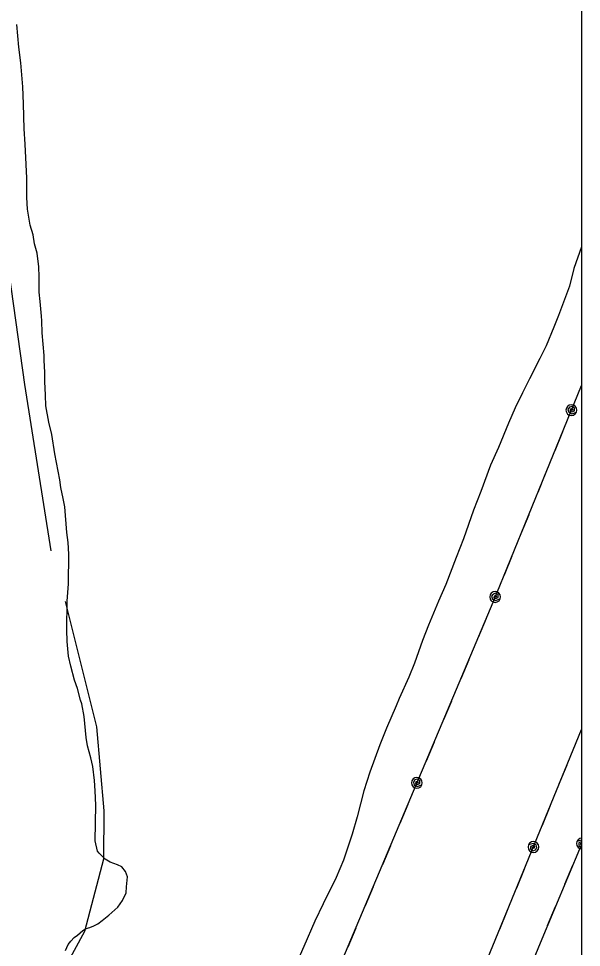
# Model space of a CAD drawing. Extents: x 3245246 to 3283090, y 806824 to 832173.
# Drawn here: x 3279901 to 3280833, y 814295 to 815832 of the extents above; entities that cross this region are included whole.
import ezdxf

# ---------------------------------------------------------------- set-up
doc = ezdxf.new("R2010")
doc.units = 0
for name, color, linetype in [('V-GRID-FRAM', 7, 'Continuous'), ('V-SITE-VEGE', 7, 'Continuous'), ('V-TOPO-SHOR', 7, 'Continuous'), ('V-UTIL-LINE', 7, 'Continuous')]:
    doc.layers.add(name, color=color, linetype=linetype)

msp = doc.modelspace()

# ---------------------------------------------------------------- linework, layer by layer
at = {"layer": 'V-GRID-FRAM'}
msp.add_lwpolyline([(3249428.8, 830400), (3280833.3, 830386.3), (3280833.3, 812199.6), (3249412.9, 812213.3), (3249428.8, 830400)], dxfattribs=at)
at = {"layer": 'V-SITE-VEGE'}
for p, q in [((3280833.3, 816008.5), (3280833.3, 815454.3)), ((3279901.7, 815785.1), (3279898.3, 815822.2)), ((3279904.7, 815759), (3279901.7, 815785.1)), ((3279908.1, 815719), (3279904.7, 815759)), ((3279909.3, 815691.2), (3279908.1, 815719)), ((3279910.3, 815649.5), (3279909.3, 815691.2)), ((3279912.2, 815624.5), (3279910.3, 815649.5)), ((3279913.9, 815590.4), (3279912.2, 815624.5)), ((3279914.6, 815568.3), (3279913.9, 815590.4)), ((3279914.6, 815535.9), (3279914.6, 815568.3)), ((3279916, 815516.8), (3279914.6, 815535.9)), ((3279920.2, 815490.1), (3279916, 815516.8)), ((3279925.1, 815474.3), (3279920.2, 815490.1)), ((3279927.7, 815459.2), (3279925.1, 815474.3)), ((3279932.1, 815444.1), (3279927.7, 815459.2)), ((3280833.3, 815454.3), (3280820.9, 815418.3)), ((3279934.6, 815421.5), (3279932.1, 815444.1)), ((3279935.4, 815404.7), (3279934.6, 815421.5)), ((3280820.9, 815418.3), (3280813.5, 815389.5)), ((3279935.5, 815379.2), (3279935.4, 815404.7)), ((3279937, 815364.1), (3279935.5, 815379.2)), ((3280813.5, 815389.5), (3280795.2, 815340.6)), ((3279938.9, 815339.8), (3279937, 815364.1)), ((3279939.9, 815331.7), (3279938.9, 815339.8)), ((3279940.1, 815312), (3279939.9, 815331.7)), ((3280795.2, 815340.6), (3280787.4, 815321.1)), ((3280787.4, 815321.1), (3280774.7, 815290.6)), ((3279943.5, 815274.3), (3279940.1, 815312)), ((3280774.7, 815290.6), (3280764.4, 815269.4)), ((3279943.4, 815266.7), (3279943.5, 815274.3)), ((3280764.4, 815269.4), (3280747.6, 815236.1)), ((3279944.7, 815246.5), (3279943.4, 815266.7)), ((3279944.5, 815231.4), (3279944.7, 815246.5)), ((3279945.8, 815208.8), (3279944.5, 815231.4)), ((3280747.6, 815236.1), (3280735.6, 815212.6)), ((3279946.1, 815191.4), (3279945.8, 815208.8)), ((3280735.6, 815212.6), (3280723.6, 815187.9)), ((3279951.4, 815164.1), (3279946.1, 815191.4)), ((3280723.6, 815187.9), (3280712.7, 815162.6)), ((3279956.2, 815143.8), (3279951.4, 815164.1)), ((3280712.7, 815162.6), (3280695.8, 815122.4)), ((3279961.4, 815111.8), (3279956.2, 815143.8)), ((3280695.8, 815122.4), (3280682.5, 815093.1)), ((3279969.3, 815068.8), (3279961.4, 815111.8)), ((3280682.5, 815093.1), (3280666.7, 815049.4)), ((3279970.9, 815056.1), (3279969.3, 815068.8)), ((3279975.2, 815038), (3279970.9, 815056.1)), ((3279977.8, 815024.1), (3279975.2, 815038)), ((3280666.7, 815049.4), (3280654.5, 815018.3)), ((3279981.1, 814981.2), (3279977.8, 815024.1)), ((3280654.5, 815018.3), (3280638.1, 814971.1)), ((3279983.1, 814965), (3279981.1, 814981.2)), ((3279984.5, 814945.8), (3279983.1, 814965)), ((3280638.1, 814971.1), (3280625.9, 814940.1)), ((3279983.6, 814896.6), (3279984.5, 814945.8)), ((3280625.9, 814940.1), (3280608.9, 814895.2)), ((3279981.9, 814867.7), (3279983.6, 814896.6)), ((3280608.9, 814895.2), (3280596.8, 814867.7)), ((3279981.1, 814820.2), (3279981.9, 814867.7)), ((3280596.8, 814867.7), (3280579.9, 814828)), ((3280579.9, 814828), (3280570.2, 814802.7)), ((3279981.9, 814801.1), (3279981.1, 814820.2)), ((3279983.8, 814776.8), (3279981.9, 814801.1)), ((3280570.2, 814802.7), (3280556.8, 814765.3)), ((3279987.5, 814759.9), (3279983.8, 814776.8)), ((3280556.8, 814765.3), (3280547.7, 814741.7)), ((3279993.5, 814737.2), (3279987.5, 814759.9)), ((3279998.5, 814723.2), (3279993.5, 814737.2)), ((3280547.7, 814741.7), (3280531.4, 814706.7)), ((3280003.9, 814704), (3279998.5, 814723.2)), ((3280006.1, 814697.6), (3280003.9, 814704)), ((3280531.4, 814706.7), (3280526.6, 814694.6)), ((3280009.8, 814676.7), (3280006.1, 814697.6)), ((3280526.6, 814694.6), (3280510.3, 814657.3)), ((3280013.2, 814641.9), (3280009.8, 814676.7)), ((3280510.3, 814657.3), (3280499.3, 814629.7)), ((3280015.3, 814628), (3280013.2, 814641.9)), ((3280020.7, 814608.2), (3280015.3, 814628)), ((3280499.3, 814629.7), (3280482.9, 814584.8)), ((3280023.9, 814594.2), (3280020.7, 814608.2)), ((3280027, 814571), (3280023.9, 814594.2)), ((3280482.9, 814584.8), (3280473.1, 814553.8)), ((3280027.8, 814553.6), (3280027, 814571)), ((3280029.1, 814529.9), (3280027.8, 814553.6)), ((3280473.1, 814553.8), (3280461.9, 814510.5)), ((3280028.1, 814470.8), (3280029.1, 814529.9)), ((3280461.9, 814510.5), (3280453.9, 814482.3)), ((3280031.8, 814454), (3280028.1, 814470.8)), ((3280453.9, 814482.3), (3280439.2, 814439.1)), ((3280034.7, 814450.5), (3280031.8, 814454)), ((3280044.3, 814440.4), (3280034.7, 814450.5)), ((3280052.9, 814435.7), (3280044.3, 814440.4)), ((3280439.2, 814439.1), (3280427.1, 814410.4)), ((3280065, 814431.4), (3280052.9, 814435.7)), ((3280071.9, 814427.8), (3280065, 814431.4)), ((3280078.1, 814420.1), (3280071.9, 814427.8)), ((3280081.4, 814411.4), (3280078.1, 814420.1)), ((3280080, 814394.6), (3280081.4, 814411.4)), ((3280427.1, 814410.4), (3280405.5, 814366.8)), ((3280079.2, 814384.8), (3280080, 814394.6)), ((3280073.2, 814372.2), (3280079.2, 814384.8)), ((3280050.8, 814347.7), (3280065.5, 814361.3)), ((3280065.5, 814361.3), (3280073.2, 814372.2)), ((3280405.5, 814366.8), (3280391.6, 814338.1)), ((3280039.6, 814339.2), (3280050.8, 814347.7)), ((3280019.1, 814327.4), (3280025.6, 814330.2)), ((3280025.6, 814330.2), (3280032.6, 814333.5)), ((3280032.6, 814333.5), (3280039.6, 814339.2)), ((3280391.6, 814338.1), (3280373.5, 814296.2)), ((3279993.4, 814311.1), (3279998.7, 814315)), ((3279998.7, 814315), (3280007.5, 814322.4)), ((3280007.5, 814322.4), (3280013.3, 814325.8)), ((3280013.3, 814325.8), (3280019.1, 814327.4)), ((3279979.1, 814289.3), (3279983.3, 814299.1)), ((3279983.3, 814299.1), (3279987.5, 814304.8)), ((3279987.5, 814304.8), (3279993.4, 814311.1)), ((3280373.5, 814296.2), (3280361.4, 814268.6))]:
    msp.add_line(p, q, dxfattribs=at)
at = {"layer": 'V-TOPO-SHOR'}
for points in [[(3279755.8, 816546.2), (3279791.7, 816366.8), (3279863.2, 815872.3), (3279855.1, 815621), (3279910.8, 815226.2), (3279954.5, 814951.1)], [(3279978.4, 814867.3), (3280030.2, 814659.9), (3280042.1, 814520.4), (3280042, 814440.6), (3280010.1, 814321), (3279810.5, 813954.2), (3279698.8, 813715)]]:
    msp.add_lwpolyline(points, dxfattribs=at)
at = {"layer": 'V-UTIL-LINE'}
for points in [[(3279575, 812200.1), (3279982.6, 813159.8), (3280375.6, 814127.6), (3280686.9, 814866.1), (3280833.3, 815224.7)], [(3280833.3, 815224.7), (3280831.4, 815220.1)], [(3280816.7, 815184), (3280819.5, 815184.6), (3280817.8, 815186.2), (3280815.1, 815185.5), (3280814.3, 815182.7), (3280817.4, 815181.3), (3280821.8, 815183), (3280821.6, 815187.2), (3280817.7, 815190.2), (3280813.4, 815188.7), (3280810.9, 815185), (3280812.3, 815180.4), (3280817.3, 815178), (3280825, 815180.6), (3280825.7, 815184), (3280825, 815187.5), (3280823, 815190.4), (3280820.1, 815192.3), (3280816.7, 815193), (3280813.2, 815192.3), (3280810.3, 815190.3), (3280808.4, 815187.4), (3280807.7, 815183.9), (3280808.4, 815180.5), (3280810.4, 815177.6), (3280813.3, 815175.7), (3280816.8, 815175), (3280820.2, 815175.7), (3280823.1, 815177.7), (3280825, 815180.6)], [(3280802, 815147.9), (3280789.1, 815116.4)], [(3280774, 815079.4), (3280761.1, 815047.9)], [(3280746, 815010.9), (3280733.2, 814979.4)], [(3280718, 814942.4), (3280705.2, 814910.9)], [(3280690.5, 814874.8), (3280693.3, 814875.4), (3280691.5, 814877), (3280688.9, 814876.3), (3280688.1, 814873.5), (3280691.2, 814872.1), (3280695.5, 814873.8), (3280695.4, 814878), (3280691.5, 814881), (3280687.2, 814879.4), (3280684.6, 814875.8), (3280686.1, 814871.2), (3280691.1, 814868.8), (3280698.8, 814871.4), (3280699.5, 814874.8), (3280698.8, 814878.3), (3280696.8, 814881.2), (3280693.9, 814883.1), (3280690.4, 814883.8), (3280687, 814883.1), (3280684.1, 814881.1), (3280682.1, 814878.2), (3280681.5, 814874.7), (3280682.2, 814871.3), (3280684.1, 814868.4), (3280687.1, 814866.4), (3280690.5, 814865.8), (3280693.9, 814866.5), (3280696.9, 814868.4), (3280698.8, 814871.4)], [(3280675.4, 814838.8), (3280662.2, 814807.5)], [(3280646.7, 814770.6), (3280633.5, 814739.3)], [(3280617.9, 814702.4), (3280604.7, 814671.1)], [(3279821.4, 812200), (3280009.4, 812658.3), (3280356.6, 813493.7), (3280695.7, 814318.5), (3280833.3, 814655.3)], [(3280824.6, 814633.9), (3280833.3, 814655.3)], [(3280589.2, 814634.2), (3280576, 814602.9)], [(3280796.6, 814565.4), (3280809.5, 814596.9)], [(3280560.8, 814567), (3280563.6, 814567.5), (3280562, 814569.1), (3280559.3, 814568.5), (3280558.4, 814565.7), (3280561.5, 814564.2), (3280565.9, 814565.9), (3280565.8, 814570.2), (3280561.9, 814573.2), (3280557.6, 814571.7), (3280555, 814568), (3280556.4, 814563.4), (3280561.4, 814561), (3280569.1, 814563.5), (3280569.8, 814566.9), (3280569.2, 814570.3), (3280567.2, 814573.3), (3280564.3, 814575.2), (3280560.9, 814576), (3280557.4, 814575.3), (3280554.5, 814573.4), (3280552.5, 814570.4), (3280551.8, 814567), (3280552.5, 814563.6), (3280554.4, 814560.6), (3280557.3, 814558.7), (3280560.8, 814558), (3280564.2, 814558.6), (3280567.2, 814560.5), (3280569.1, 814563.5)], [(3280545.7, 814531), (3280532.5, 814499.7)], [(3280768.6, 814496.9), (3280781.5, 814528.4)], [(3280753.9, 814460.8), (3280751.1, 814460.2), (3280752.8, 814458.6), (3280755.4, 814459.3), (3280756.2, 814462.1), (3280753.2, 814463.5), (3280748.8, 814461.8), (3280749, 814457.6), (3280752.8, 814454.6), (3280757.1, 814456.1), (3280759.7, 814459.8), (3280758.2, 814464.4), (3280753.3, 814466.8), (3280745.5, 814464.2), (3280744.9, 814460.8), (3280745.6, 814457.3), (3280747.5, 814454.4), (3280750.5, 814452.5), (3280753.9, 814451.8), (3280757.4, 814452.5), (3280760.3, 814454.5), (3280762.2, 814457.4), (3280762.9, 814460.8), (3280762.2, 814464.3), (3280760.2, 814467.2), (3280757.3, 814469.1), (3280753.8, 814469.8), (3280750.4, 814469.1), (3280747.5, 814467.1), (3280745.5, 814464.2)], [(3280833.3, 814472.3), (3280825.9, 814469.9), (3280825.2, 814466.5), (3280825.9, 814463), (3280827.9, 814460.1), (3280830.8, 814458.1), (3280833.3, 814457.6)], [(3280833.3, 814475.2), (3280830.8, 814474.7), (3280827.9, 814472.8), (3280825.9, 814469.9)], [(3280833.3, 814469.1), (3280829.2, 814467.5), (3280829.3, 814463.2), (3280833.1, 814460.2), (3280833.3, 814460.3)], [(3279905.1, 812200), (3280081.3, 812637.5), (3280419.6, 813462.3), (3280765.5, 814302.4), (3280833.3, 814464.2)], [(3280516.9, 814462.8), (3280503.7, 814431.5)], [(3280833.3, 814466.2), (3280831.4, 814465.8), (3280833.1, 814464.2), (3280833.3, 814464.3)], [(3280726.3, 814393.2), (3280739.1, 814424.7)], [(3280806, 814399.1), (3280819.2, 814430.5)], [(3280488.2, 814394.6), (3280475, 814363.3)], [(3280777.4, 814330.9), (3280790.6, 814362.2)], [(3280698.3, 814324.7), (3280711.1, 814356.2)], [(3280459.5, 814326.4), (3280446.3, 814295.1)]]:
    msp.add_lwpolyline(points, dxfattribs=at)

doc.saveas('drawing.dxf')
